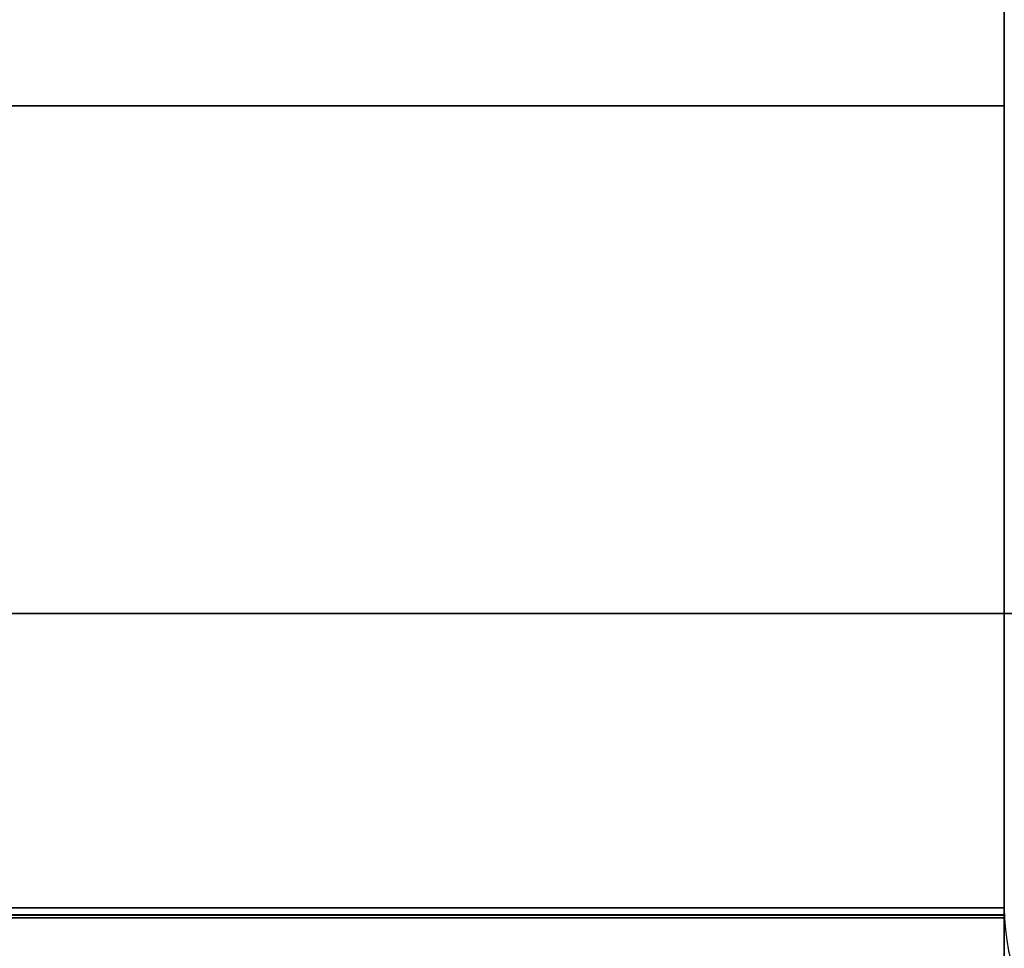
# Model space of a CAD drawing. Header units: millimetres. Extents: x -1100 to 1100, y -7 to 710.
# Tile 330 of 507: x 205 to 215, y 673 to 682. Entities that reach past the tile are written whole.
import ezdxf

# ---------------------------------------------------------------- set-up
doc = ezdxf.new("R2010")
doc.units = ezdxf.units.MM
doc.header["$MEASUREMENT"] = 0
for name, color, linetype in [('IGES LEVEL 11', 7, 'Continuous'), ('IGES LEVEL 12', 7, 'Continuous'), ('IGES LEVEL 13', 7, 'Continuous')]:
    doc.layers.add(name, color=color, linetype=linetype)

msp = doc.modelspace()

# ---------------------------------------------------------------- linework, layer by layer
at = {"layer": 'IGES LEVEL 11'}
msp.add_arc((217.1, 673.1, -329.9999), 2.1, 180, 270, dxfattribs=at)
at = {"layer": 'IGES LEVEL 11', "color": 253}
for centre in [(217.1, 673.1, -329.9999), (217.1, 673.1, 0.0001), (217.1, 673.1, -329.9999)]:
    msp.add_arc(centre, 2.1, 180, 270, dxfattribs=at)
at = {"layer": 'IGES LEVEL 11'}
for points in [[(215, 673.1, 330.0001), (215, 681, 330.0001), (215, 688.9, 330.0001)], [(215, 688.9, -329.9999), (215, 681, -329.9999), (215, 673.1, -329.9999)], [(215, 673.1, 330.0001), (215, 673.1, 0.0001), (215, 673.1, -329.9999)]]:
    msp.add_open_spline(points, degree=2, dxfattribs=at)
at = {"layer": 'IGES LEVEL 11', "color": 253}
for points in [[(215, 688.9, 330.0001), (215, 681, 330.0001), (215, 673.1, 330.0001)], [(215, 673.1, -329.9999), (215, 681, -329.9999), (215, 688.9, -329.9999)], [(215, 688.9, 0.0001), (215, 681, 0.0001), (215, 673.1, 0.0001)], [(215, 673.1, 330.0001), (215, 681, 330.0001), (215, 688.9, 330.0001)], [(215, 688.9, -329.9999), (215, 681, -329.9999), (215, 673.1, -329.9999)], [(215, 681, -329.9999), (215, 681, 0.0001), (215, 681, 330.0001)], [(748, 676, 348.0001), (0, 676, 348.0001), (-748, 676, 348.0001)], [(-748, 676, -347.9999), (0, 676, -347.9999), (748, 676, -347.9999)], [(745, 676, 350.0001), (0, 676, 350.0001), (-745, 676, 350.0001)], [(-745, 676, -349.9999), (0, 676, -349.9999), (745, 676, -349.9999)], [(-732, 676, 332.0001), (0, 676, 332.0001), (732, 676, 332.0001)], [(732, 676, -331.9999), (0, 676, -331.9999), (-732, 676, -331.9999)], [(-730, 676, 330.0001), (-257.5, 676, 330.0001), (215, 676, 330.0001)], [(215, 676, -329.9999), (-257.5, 676, -329.9999), (-730, 676, -329.9999)], [(215, 673.1, 330.0001), (215, 673.1, 0.0001), (215, 673.1, -329.9999)], [(215, 673.1, 330.0001), (215, 673.1, 0.0001), (215, 673.1, -329.9999)]]:
    msp.add_open_spline(points, degree=2, dxfattribs=at)
at = {"layer": 'IGES LEVEL 12', "extrusion": (1, 0, 0)}
for centre, radius, start, end in [((673.1, -152.0999, 215), 0.1, 90, 180), ((673.1, -177.8999, 215), 0.1, 180, 270), ((673.1, -177.8999, 215), 2.1, 180, 270), ((673.1, -152.0999, 215), 2.1, 90, 180)]:
    msp.add_arc(centre, radius, start, end, dxfattribs=at)
at = {"layer": 'IGES LEVEL 12', "color": 253, "extrusion": (1, 0, 0)}
for centre, radius, start, end in [((673.1, -152.0999, 215), 2.1, 90, 180), ((673.1, -177.8999, 215), 2.1, 180, 270), ((673.1, -177.8999, 215), 0.1, 180, 270), ((673.1, -152.0999, 215), 0.1, 90, 180), ((673.1, -152.0999, 215), 0.1, 90, 180), ((673.1, -177.8999, 215), 0.1, 180, 270), ((673.1, -177.8999, 215), 2.1, 180, 270), ((673.1, -152.0999, 215), 2.1, 90, 180)]:
    msp.add_arc(centre, radius, start, end, dxfattribs=at)
at = {"layer": 'IGES LEVEL 12'}
for points in [[(215, 673.1, -179.9999), (215, 681, -179.9999), (215, 688.9, -179.9999)], [(215, 688.9, -151.9999), (215, 681, -151.9999), (215, 673.1, -151.9999)], [(215, 673.1, -177.9999), (215, 681, -177.9999), (215, 688.9, -177.9999)], [(215, 688.9, -149.9999), (215, 681, -149.9999), (215, 673.1, -149.9999)], [(215, 673.1, -151.9999), (0, 673.1, -151.9999), (-215, 673.1, -151.9999)], [(-215, 673.1, -177.9999), (0, 673.1, -177.9999), (215, 673.1, -177.9999)], [(-215, 673.1, -179.9999), (0, 673.1, -179.9999), (215, 673.1, -179.9999)], [(215, 673.1, -149.9999), (0, 673.1, -149.9999), (-215, 673.1, -149.9999)], [(-215, 673, -152.0999), (0, 673, -152.0999), (215, 673, -152.0999)], [(215, 673, -177.8999), (0, 673, -177.8999), (-215, 673, -177.8999)], [(215, 673, -152.0999), (215, 673, -164.9999), (215, 673, -177.8999)]]:
    msp.add_open_spline(points, degree=2, dxfattribs=at)
at = {"layer": 'IGES LEVEL 12', "color": 253}
for points in [[(215, 688.9, -149.9999), (215, 681, -149.9999), (215, 673.1, -149.9999)], [(215, 673.1, -179.9999), (215, 681, -179.9999), (215, 688.9, -179.9999)], [(215, 688.9, -177.9999), (215, 681, -177.9999), (215, 673.1, -177.9999)], [(215, 673.1, -151.9999), (215, 681, -151.9999), (215, 688.9, -151.9999)], [(215, 673.1, -179.9999), (215, 681, -179.9999), (215, 688.9, -179.9999)], [(215, 688.9, -151.9999), (215, 681, -151.9999), (215, 673.1, -151.9999)], [(215, 673.1, -177.9999), (215, 681, -177.9999), (215, 688.9, -177.9999)], [(215, 688.9, -149.9999), (215, 681, -149.9999), (215, 673.1, -149.9999)], [(-215, 681, -179.9999), (0, 681, -179.9999), (215, 681, -179.9999)], [(215, 681, -151.9999), (0, 681, -151.9999), (-215, 681, -151.9999)], [(-215, 681, -177.9999), (0, 681, -177.9999), (215, 681, -177.9999)], [(215, 681, -149.9999), (0, 681, -149.9999), (-215, 681, -149.9999)], [(215, 681, -149.9999), (215, 681, -150.9999), (215, 681, -151.9999)], [(215, 681, -177.9999), (215, 681, -178.9999), (215, 681, -179.9999)], [(-215, 673.1, -179.9999), (0, 673.1, -179.9999), (215, 673.1, -179.9999)], [(215, 673.1, -151.9999), (0, 673.1, -151.9999), (-215, 673.1, -151.9999)], [(215, 673.1, -151.9999), (0, 673.1, -151.9999), (-215, 673.1, -151.9999)], [(-215, 673.1, -177.9999), (0, 673.1, -177.9999), (215, 673.1, -177.9999)], [(-215, 673.1, -177.9999), (0, 673.1, -177.9999), (215, 673.1, -177.9999)], [(-215, 673.1, -179.9999), (0, 673.1, -179.9999), (215, 673.1, -179.9999)], [(215, 673.1, -149.9999), (0, 673.1, -149.9999), (-215, 673.1, -149.9999)], [(215, 673.1, -149.9999), (0, 673.1, -149.9999), (-215, 673.1, -149.9999)], [(215, 673.0293, -177.9707), (0, 673.0293, -177.9707), (-215, 673.0293, -177.9707)], [(215, 673.0227, -152.0365), (0, 673.0227, -152.0365), (-215, 673.0227, -152.0365)], [(-215, 673, -152.0999), (0, 673, -152.0999), (215, 673, -152.0999)], [(-215, 673, -152.0999), (0, 673, -152.0999), (215, 673, -152.0999)], [(215, 673, -177.8999), (0, 673, -177.8999), (-215, 673, -177.8999)], [(-215, 673, -164.9999), (0, 673, -164.9999), (215, 673, -164.9999)], [(215, 673, -177.8999), (0, 673, -177.8999), (-215, 673, -177.8999)], [(215, 673, -177.8999), (215, 673, -164.9999), (215, 673, -152.0999)], [(215, 671, -164.9999), (215, 672, -164.9999), (215, 673, -164.9999)], [(215, 673, -152.0999), (215, 673, -164.9999), (215, 673, -177.8999)]]:
    msp.add_open_spline(points, degree=2, dxfattribs=at)
at = {"layer": 'IGES LEVEL 13', "extrusion": (1, 0, 2.84217e-14)}
for radius in [0.1, 2.1]:
    msp.add_arc((673.1, 152.1001, 215), radius, 180, 270, dxfattribs=at)
at = {"layer": 'IGES LEVEL 13', "extrusion": (1, 0, 0)}
for radius in [0.1, 2.1]:
    msp.add_arc((673.1, 177.9001, 215), radius, 90, 180, dxfattribs=at)
at = {"layer": 'IGES LEVEL 13', "color": 253, "extrusion": (1, 0, 0)}
for radius in [2.1, 0.1, 0.1, 2.1]:
    msp.add_arc((673.1, 177.9001, 215), radius, 90, 180, dxfattribs=at)
at = {"layer": 'IGES LEVEL 13', "color": 253, "extrusion": (1, 0, 2.84217e-14)}
for radius in [2.1, 0.1, 0.1, 2.1]:
    msp.add_arc((673.1, 152.1001, 215), radius, 180, 270, dxfattribs=at)
at = {"layer": 'IGES LEVEL 13'}
for points in [[(215, 688.9, 180.0001), (215, 681, 180.0001), (215, 673.1, 180.0001)], [(215, 673.1, 152.0001), (215, 681, 152.0001), (215, 688.9, 152.0001)], [(215, 688.9, 178.0001), (215, 681, 178.0001), (215, 673.1, 178.0001)], [(215, 673.1, 150.0001), (215, 681, 150.0001), (215, 688.9, 150.0001)], [(-215, 673.1, 152.0001), (0, 673.1, 152.0001), (215, 673.1, 152.0001)], [(215, 673.1, 178.0001), (0, 673.1, 178.0001), (-215, 673.1, 178.0001)], [(215, 673.1, 180.0001), (0, 673.1, 180.0001), (-215, 673.1, 180.0001)], [(-215, 673.1, 150.0001), (0, 673.1, 150.0001), (215, 673.1, 150.0001)], [(215, 673, 152.1001), (0, 673, 152.1001), (-215, 673, 152.1001)], [(-215, 673, 177.9001), (0, 673, 177.9001), (215, 673, 177.9001)], [(215, 673, 177.9001), (215, 673, 165.0001), (215, 673, 152.1001)]]:
    msp.add_open_spline(points, degree=2, dxfattribs=at)
at = {"layer": 'IGES LEVEL 13', "color": 253}
for points in [[(215, 688.9, 180.0001), (215, 681, 180.0001), (215, 673.1, 180.0001)], [(215, 673.1, 150.0001), (215, 681, 150.0001), (215, 688.9, 150.0001)], [(215, 688.9, 152.0001), (215, 681, 152.0001), (215, 673.1, 152.0001)], [(215, 673.1, 178.0001), (215, 681, 178.0001), (215, 688.9, 178.0001)], [(215, 688.9, 180.0001), (215, 681, 180.0001), (215, 673.1, 180.0001)], [(215, 673.1, 152.0001), (215, 681, 152.0001), (215, 688.9, 152.0001)], [(215, 688.9, 178.0001), (215, 681, 178.0001), (215, 673.1, 178.0001)], [(215, 673.1, 150.0001), (215, 681, 150.0001), (215, 688.9, 150.0001)], [(-215, 681, 180.0001), (0, 681, 180.0001), (215, 681, 180.0001)], [(215, 681, 152.0001), (0, 681, 152.0001), (-215, 681, 152.0001)], [(-215, 681, 178.0001), (0, 681, 178.0001), (215, 681, 178.0001)], [(215, 681, 150.0001), (0, 681, 150.0001), (-215, 681, 150.0001)], [(215, 681, 150.0001), (215, 681, 151.0001), (215, 681, 152.0001)], [(215, 681, 178.0001), (215, 681, 179.0001), (215, 681, 180.0001)], [(215, 673.1, 180.0001), (0, 673.1, 180.0001), (-215, 673.1, 180.0001)], [(-215, 673.1, 152.0001), (0, 673.1, 152.0001), (215, 673.1, 152.0001)], [(-215, 673.1, 152.0001), (0, 673.1, 152.0001), (215, 673.1, 152.0001)], [(215, 673.1, 178.0001), (0, 673.1, 178.0001), (-215, 673.1, 178.0001)], [(215, 673.1, 178.0001), (0, 673.1, 178.0001), (-215, 673.1, 178.0001)], [(215, 673.1, 180.0001), (0, 673.1, 180.0001), (-215, 673.1, 180.0001)], [(-215, 673.1, 150.0001), (0, 673.1, 150.0001), (215, 673.1, 150.0001)], [(-215, 673.1, 150.0001), (0, 673.1, 150.0001), (215, 673.1, 150.0001)], [(215, 673.0293, 177.9708), (0, 673.0293, 177.9708), (-215, 673.0293, 177.9708)], [(215, 673.0227, 152.0366), (0, 673.0227, 152.0366), (-215, 673.0227, 152.0366)], [(215, 673, 152.1001), (0, 673, 152.1001), (-215, 673, 152.1001)], [(215, 673, 152.1001), (0, 673, 152.1001), (-215, 673, 152.1001)], [(-215, 673, 177.9001), (0, 673, 177.9001), (215, 673, 177.9001)], [(215, 673, 165.0001), (0, 673, 165.0001), (-215, 673, 165.0001)], [(-215, 673, 177.9001), (0, 673, 177.9001), (215, 673, 177.9001)], [(215, 673, 152.1001), (215, 673, 165.0001), (215, 673, 177.9001)], [(215, 673, 165.0001), (215, 672, 165.0001), (215, 671, 165.0001)], [(215, 673, 177.9001), (215, 673, 165.0001), (215, 673, 152.1001)]]:
    msp.add_open_spline(points, degree=2, dxfattribs=at)

doc.saveas('drawing.dxf')
